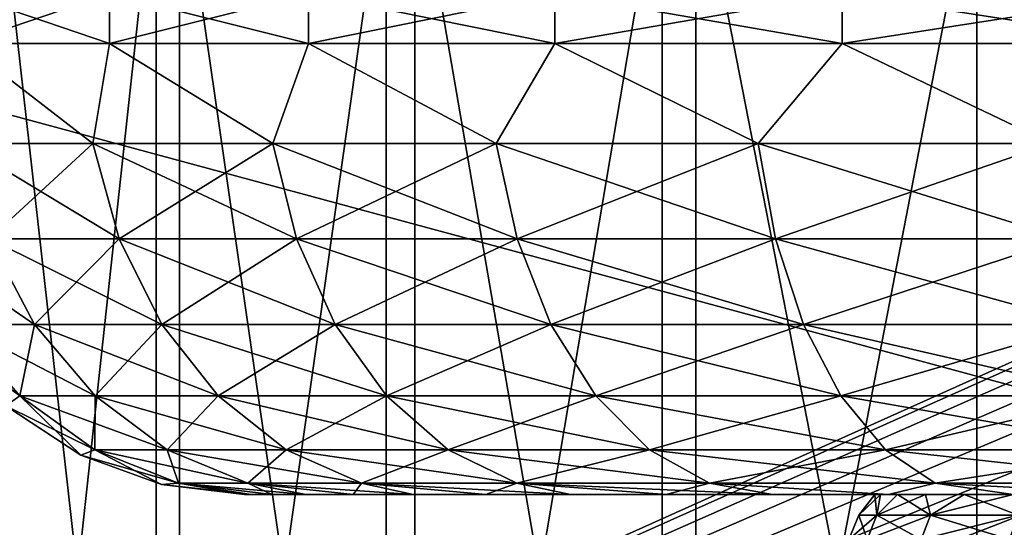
# Model space of a CAD drawing. Header units: metres. Extents: x -109 to 109, y -917 to 389.
# Tile 476 of 656: x -20.24 to -10.41, y -398.62 to -393.55. Entities that reach past the tile are written whole.
import ezdxf

# ---------------------------------------------------------------- set-up
doc = ezdxf.new("R2010")
doc.units = ezdxf.units.M
doc.layers.add('solid_24503124_XXX_01_SW0001', color=7, linetype='CONTINUOUS')
doc.layers.add('solid_24503124_XXX_01_SW0001_01', color=7, linetype='CONTINUOUS')

msp = doc.modelspace()

# ---------------------------------------------------------------- linework, layer by layer
at = {"layer": 'solid_24503124_XXX_01_SW0001'}
for points in [[(-36.877968, -391.122345, 80), (-2.312017, -393.392853, 80), (-3.037124, -393.693176, 80)], [(-36.877968, -391.122345, 80), (-3.037124, -393.693176, 80), (-36.877968, -408.877655, 80)], [(-20.653482, -408.132996, -8.926572), (-20.653482, -391.867004, -8.926572), (-18.882902, -391.867004, -12.234624)], [(-18.882902, -408.132996, -12.234624), (-20.653482, -408.132996, -8.926572), (-18.882902, -391.867004, -12.234624)], [(-18.648954, -408.132996, 12.588346), (-18.648954, -391.867004, 12.588346), (-20.481569, -391.867004, 9.314254)], [(-20.481569, -408.132996, 9.314254), (-18.648954, -408.132996, 12.588346), (-20.481569, -391.867004, 9.314254)], [(-18.882902, -408.132996, -12.234624), (-18.882902, -391.867004, -12.234624), (-16.587214, -391.867004, -15.202446)], [(-16.587214, -408.132996, -15.202446), (-18.882902, -408.132996, -12.234624), (-16.587214, -391.867004, -15.202446)], [(-16.297737, -408.132996, 15.512374), (-16.297737, -391.867004, 15.512374), (-18.648954, -391.867004, 12.588346)], [(-18.648954, -408.132996, 12.588346), (-16.297737, -408.132996, 15.512374), (-18.648954, -391.867004, 12.588346)], [(-16.587214, -408.132996, -15.202446), (-16.587214, -391.867004, -15.202446), (-13.830255, -391.867004, -17.747509)], [(-13.830255, -408.132996, -17.747509), (-16.587214, -408.132996, -15.202446), (-13.830255, -391.867004, -17.747509)], [(-13.493301, -408.132996, 18.005022), (-13.493301, -391.867004, 18.005022), (-16.297737, -391.867004, 15.512374)], [(-16.297737, -408.132996, 15.512374), (-13.493301, -408.132996, 18.005022), (-16.297737, -391.867004, 15.512374)], [(-13.830255, -408.132996, -17.747509), (-13.830255, -391.867004, -17.747509), (-10.688695, -391.867004, -19.799036)], [(-10.688695, -408.132996, -19.799036), (-13.830255, -408.132996, -17.747509), (-10.688695, -391.867004, -19.799036)], [(-10.313633, -408.132996, 19.996975), (-10.313633, -391.867004, 19.996975), (-13.493301, -391.867004, 18.005022)], [(-13.493301, -408.132996, 18.005022), (-10.313633, -408.132996, 19.996975), (-13.493301, -391.867004, 18.005022)], [(-10.688695, -408.132996, -19.799036), (-10.688695, -391.867004, -19.799036), (-7.249827, -391.87384, -21.299999)], [(-10.688695, -408.132996, -19.799036), (-7.249827, -391.87384, -21.299999), (-7.249827, -408.12616, -21.299999)], [(-19.348423, -393.792511, -389.779144), (-19.348423, -393.292511, -389.779144), (-20.80798, -393.292511, -393.106598)], [(-20.80798, -393.792511, -393.106598), (-19.348423, -393.792511, -389.779144), (-20.80798, -393.292511, -393.106598)], [(-20.80798, -393.792511, -407.393402), (-20.80798, -393.292511, -407.393402), (-19.348423, -393.292511, -410.720856)], [(-19.348423, -393.792511, -410.720856), (-20.80798, -393.792511, -407.393402), (-19.348423, -393.292511, -410.720856)], [(-17.361092, -393.792511, -386.737335), (-17.361092, -393.292511, -386.737335), (-19.348423, -393.292511, -389.779144)], [(-19.348423, -393.792511, -389.779144), (-17.361092, -393.792511, -386.737335), (-19.348423, -393.292511, -389.779144)], [(-19.348423, -393.792511, -410.720856), (-19.348423, -393.292511, -410.720856), (-17.361092, -393.292511, -413.762665)], [(-17.361092, -393.792511, -413.762665), (-19.348423, -393.792511, -410.720856), (-17.361092, -393.292511, -413.762665)], [(-14.900194, -393.792511, -384.064087), (-14.900194, -393.292511, -384.064087), (-17.361092, -393.292511, -386.737335)], [(-17.361092, -393.792511, -386.737335), (-14.900194, -393.792511, -384.064087), (-17.361092, -393.292511, -386.737335)], [(-17.361092, -393.792511, -413.762665), (-17.361092, -393.292511, -413.762665), (-14.900194, -393.292511, -416.435913)], [(-14.900194, -393.792511, -416.435913), (-17.361092, -393.792511, -413.762665), (-14.900194, -393.292511, -416.435913)], [(-12.03286, -393.792511, -381.832336), (-12.03286, -393.292511, -381.832336), (-14.900194, -393.292511, -384.064087)], [(-14.900194, -393.792511, -384.064087), (-12.03286, -393.792511, -381.832336), (-14.900194, -393.292511, -384.064087)], [(-14.900194, -393.792511, -416.435913), (-14.900194, -393.292511, -416.435913), (-12.03286, -393.292511, -418.667664)], [(-12.03286, -393.792511, -418.667664), (-14.900194, -393.792511, -416.435913), (-12.03286, -393.292511, -418.667664)], [(-8.837299, -393.792511, -380.102997), (-8.837299, -393.292511, -380.102997), (-12.03286, -393.292511, -381.832336)], [(-12.03286, -393.792511, -381.832336), (-8.837299, -393.792511, -380.102997), (-12.03286, -393.292511, -381.832336)], [(-12.03286, -393.792511, -418.667664), (-12.03286, -393.292511, -418.667664), (-8.837299, -393.292511, -420.397003)], [(-8.837299, -393.792511, -420.397003), (-12.03286, -393.792511, -418.667664), (-8.837299, -393.292511, -420.397003)], [(-36.877968, -408.877655, 80), (-3.037124, -393.693176, 80), (-3.724197, -394.072937, 80)], [(-20.828812, -394.78894, -393.4823), (-19.513674, -394.78894, -390.307281), (-20.80798, -393.792511, -393.106598)], [(-19.513674, -394.78894, -410.192719), (-20.828812, -394.78894, -407.0177), (-20.80798, -393.792511, -407.393402)], [(-19.513674, -394.78894, -390.307281), (-19.348423, -393.792511, -389.779144), (-20.80798, -393.792511, -393.106598)], [(-19.513674, -394.78894, -410.192719), (-20.80798, -393.792511, -407.393402), (-19.348423, -393.792511, -410.720856)], [(-19.513674, -394.78894, -390.307281), (-17.718044, -394.78894, -387.377075), (-19.348423, -393.792511, -389.779144)], [(-17.718044, -394.78894, -413.122925), (-19.513674, -394.78894, -410.192719), (-19.348423, -393.792511, -410.720856)], [(-17.718044, -394.78894, -387.377075), (-17.361092, -393.792511, -386.737335), (-19.348423, -393.792511, -389.779144)], [(-17.718044, -394.78894, -413.122925), (-19.348423, -393.792511, -410.720856), (-17.361092, -393.792511, -413.762665)], [(-17.718044, -394.78894, -387.377075), (-15.486139, -394.78894, -384.763855), (-17.361092, -393.792511, -386.737335)], [(-15.486139, -394.78894, -415.736145), (-17.718044, -394.78894, -413.122925), (-17.361092, -393.792511, -413.762665)], [(-15.486139, -394.78894, -384.763855), (-14.900194, -393.792511, -384.064087), (-17.361092, -393.792511, -386.737335)], [(-15.486139, -394.78894, -415.736145), (-17.361092, -393.792511, -413.762665), (-14.900194, -393.792511, -416.435913)], [(-15.486139, -394.78894, -384.763855), (-12.872913, -394.78894, -382.531952), (-14.900194, -393.792511, -384.064087)], [(-12.872913, -394.78894, -417.968048), (-15.486139, -394.78894, -415.736145), (-14.900194, -393.792511, -416.435913)], [(-12.872913, -394.78894, -382.531952), (-12.03286, -393.792511, -381.832336), (-14.900194, -393.792511, -384.064087)], [(-12.872913, -394.78894, -417.968048), (-14.900194, -393.792511, -416.435913), (-12.03286, -393.792511, -418.667664)], [(-12.872913, -394.78894, -382.531952), (-9.942714, -394.78894, -380.736328), (-12.03286, -393.792511, -381.832336)], [(-9.942714, -394.78894, -419.763672), (-12.872913, -394.78894, -417.968048), (-12.03286, -393.792511, -418.667664)], [(-9.942714, -394.78894, -380.736328), (-8.837299, -393.792511, -380.102997), (-12.03286, -393.792511, -381.832336)], [(-9.942714, -394.78894, -419.763672), (-12.03286, -393.792511, -418.667664), (-8.837299, -393.792511, -420.397003)], [(-36.877968, -408.877655, 80), (-3.724197, -394.072937, 80), (-4.364478, -394.527222, 80)], [(-36.877968, -408.877655, 80), (-4.364478, -394.527222, 80), (-4.949748, -395.050262, 80)], [(-19.25058, -395.741364, -390.441345), (-19.513674, -394.78894, -390.307281), (-20.828812, -394.78894, -393.4823)], [(-20.547987, -395.741364, -393.573547), (-19.25058, -395.741364, -390.441345), (-20.828812, -394.78894, -393.4823)], [(-20.547987, -395.741364, -406.926453), (-20.828812, -394.78894, -407.0177), (-19.513674, -394.78894, -410.192719)], [(-19.25058, -395.741364, -410.058655), (-20.547987, -395.741364, -406.926453), (-19.513674, -394.78894, -410.192719)], [(-17.479162, -395.741364, -387.550659), (-17.718044, -394.78894, -387.377075), (-19.513674, -394.78894, -390.307281)], [(-19.25058, -395.741364, -390.441345), (-17.479162, -395.741364, -387.550659), (-19.513674, -394.78894, -390.307281)], [(-19.25058, -395.741364, -410.058655), (-19.513674, -394.78894, -410.192719), (-17.718044, -394.78894, -413.122925)], [(-17.479162, -395.741364, -412.949341), (-19.25058, -395.741364, -410.058655), (-17.718044, -394.78894, -413.122925)], [(-15.277348, -395.741364, -384.972656), (-15.486139, -394.78894, -384.763855), (-17.718044, -394.78894, -387.377075)], [(-17.479162, -395.741364, -387.550659), (-15.277348, -395.741364, -384.972656), (-17.718044, -394.78894, -387.377075)], [(-17.479162, -395.741364, -412.949341), (-17.718044, -394.78894, -413.122925), (-15.486139, -394.78894, -415.736145)], [(-15.277348, -395.741364, -415.527344), (-17.479162, -395.741364, -412.949341), (-15.486139, -394.78894, -415.736145)], [(-12.699354, -395.741364, -382.770844), (-12.872913, -394.78894, -382.531952), (-15.486139, -394.78894, -384.763855)], [(-15.277348, -395.741364, -384.972656), (-12.699354, -395.741364, -382.770844), (-15.486139, -394.78894, -384.763855)], [(-15.277348, -395.741364, -415.527344), (-15.486139, -394.78894, -415.736145), (-12.872913, -394.78894, -417.968048)], [(-12.699354, -395.741364, -417.729156), (-15.277348, -395.741364, -415.527344), (-12.872913, -394.78894, -417.968048)], [(-9.808661, -395.741364, -380.99942), (-9.942714, -394.78894, -380.736328), (-12.872913, -394.78894, -382.531952)], [(-12.699354, -395.741364, -382.770844), (-9.808661, -395.741364, -380.99942), (-12.872913, -394.78894, -382.531952)], [(-12.699354, -395.741364, -417.729156), (-12.872913, -394.78894, -417.968048), (-9.942714, -394.78894, -419.763672)], [(-9.808661, -395.741364, -419.50058), (-12.699354, -395.741364, -417.729156), (-9.942714, -394.78894, -419.763672)], [(-36.877968, -408.877655, 80), (-4.949748, -395.050262, 80), (-5.472773, -395.635529, 80)], [(-36.877968, -408.877655, 80), (-5.472773, -395.635529, 80), (-5.927076, -396.275818, 80)], [(-20.094877, -396.595856, -393.720764), (-20.547987, -395.741364, -393.573547), (-21.339434, -395.741364, -396.870178)], [(-20.868872, -396.595856, -396.944702), (-20.094877, -396.595856, -393.720764), (-21.339434, -395.741364, -396.870178)], [(-20.094877, -396.595856, -406.779236), (-20.868872, -396.595856, -403.555298), (-20.547987, -395.741364, -406.926453)], [(-18.82608, -396.595856, -390.657623), (-19.25058, -395.741364, -390.441345), (-20.547987, -395.741364, -393.573547)], [(-20.094877, -396.595856, -393.720764), (-18.82608, -396.595856, -390.657623), (-20.547987, -395.741364, -393.573547)], [(-20.094877, -396.595856, -406.779236), (-20.547987, -395.741364, -406.926453), (-19.25058, -395.741364, -410.058655)], [(-18.82608, -396.595856, -409.842377), (-20.094877, -396.595856, -406.779236), (-19.25058, -395.741364, -410.058655)], [(-17.093723, -396.595856, -387.830688), (-17.479162, -395.741364, -387.550659), (-19.25058, -395.741364, -390.441345)], [(-18.82608, -396.595856, -390.657623), (-17.093723, -396.595856, -387.830688), (-19.25058, -395.741364, -390.441345)], [(-18.82608, -396.595856, -409.842377), (-19.25058, -395.741364, -410.058655), (-17.479162, -395.741364, -412.949341)], [(-17.093723, -396.595856, -412.669312), (-18.82608, -396.595856, -409.842377), (-17.479162, -395.741364, -412.949341)], [(-14.940462, -396.595856, -385.30954), (-15.277348, -395.741364, -384.972656), (-17.479162, -395.741364, -387.550659)], [(-17.093723, -396.595856, -387.830688), (-14.940462, -396.595856, -385.30954), (-17.479162, -395.741364, -387.550659)], [(-17.093723, -396.595856, -412.669312), (-17.479162, -395.741364, -412.949341), (-15.277348, -395.741364, -415.527344)], [(-14.940462, -396.595856, -415.19046), (-17.093723, -396.595856, -412.669312), (-15.277348, -395.741364, -415.527344)], [(-12.419317, -396.595856, -383.156281), (-12.699354, -395.741364, -382.770844), (-15.277348, -395.741364, -384.972656)], [(-14.940462, -396.595856, -385.30954), (-12.419317, -396.595856, -383.156281), (-15.277348, -395.741364, -384.972656)], [(-14.940462, -396.595856, -415.19046), (-15.277348, -395.741364, -415.527344), (-12.699354, -395.741364, -417.729156)], [(-12.419317, -396.595856, -417.343719), (-14.940462, -396.595856, -415.19046), (-12.699354, -395.741364, -417.729156)], [(-9.592367, -396.595856, -381.42392), (-9.808661, -395.741364, -380.99942), (-12.699354, -395.741364, -382.770844)], [(-12.419317, -396.595856, -383.156281), (-9.592367, -396.595856, -381.42392), (-12.699354, -395.741364, -382.770844)], [(-12.419317, -396.595856, -417.343719), (-12.699354, -395.741364, -417.729156), (-9.808661, -395.741364, -419.50058)], [(-9.592367, -396.595856, -419.07608), (-12.419317, -396.595856, -417.343719), (-9.808661, -395.741364, -419.50058)], [(-36.877968, -408.877655, 80), (-5.927076, -396.275818, 80), (-6.306809, -396.962891, 80)], [(-20.243031, -397.309509, -397.043823), (-20.868872, -396.595856, -396.944702), (-21.036482, -396.721802, -400.25)], [(-19.492249, -397.309509, -393.916595), (-20.094877, -396.595856, -393.720764), (-20.868872, -396.595856, -396.944702)], [(-20.243031, -397.309509, -397.043823), (-19.492249, -397.309509, -393.916595), (-20.868872, -396.595856, -396.944702)], [(-20.243031, -397.309509, -403.456177), (-20.382339, -397.407349, -400.25), (-20.868872, -396.595856, -403.555298)], [(-20.243031, -397.309509, -403.456177), (-20.868872, -396.595856, -403.555298), (-20.094877, -396.595856, -406.779236)], [(-19.492249, -397.309509, -406.583405), (-20.243031, -397.309509, -403.456177), (-20.094877, -396.595856, -406.779236)], [(-18.261501, -397.309509, -390.945313), (-18.82608, -396.595856, -390.657623), (-20.094877, -396.595856, -393.720764)], [(-19.492249, -397.309509, -393.916595), (-18.261501, -397.309509, -390.945313), (-20.094877, -396.595856, -393.720764)], [(-19.492249, -397.309509, -406.583405), (-20.094877, -396.595856, -406.779236), (-18.82608, -396.595856, -409.842377)], [(-18.261501, -397.309509, -409.554688), (-19.492249, -397.309509, -406.583405), (-18.82608, -396.595856, -409.842377)], [(-16.581097, -397.309509, -388.203125), (-17.093723, -396.595856, -387.830688), (-18.82608, -396.595856, -390.657623)], [(-18.261501, -397.309509, -390.945313), (-16.581097, -397.309509, -388.203125), (-18.82608, -396.595856, -390.657623)], [(-18.261501, -397.309509, -409.554688), (-18.82608, -396.595856, -409.842377), (-17.093723, -396.595856, -412.669312)], [(-16.581097, -397.309509, -412.296875), (-18.261501, -397.309509, -409.554688), (-17.093723, -396.595856, -412.669312)], [(-14.49241, -397.309509, -385.757599), (-14.940462, -396.595856, -385.30954), (-17.093723, -396.595856, -387.830688)], [(-16.581097, -397.309509, -388.203125), (-14.49241, -397.309509, -385.757599), (-17.093723, -396.595856, -387.830688)], [(-16.581097, -397.309509, -412.296875), (-17.093723, -396.595856, -412.669312), (-14.940462, -396.595856, -415.19046)], [(-14.49241, -397.309509, -414.742401), (-16.581097, -397.309509, -412.296875), (-14.940462, -396.595856, -415.19046)], [(-12.046872, -397.309509, -383.668915), (-12.419317, -396.595856, -383.156281), (-14.940462, -396.595856, -385.30954)], [(-14.49241, -397.309509, -385.757599), (-12.046872, -397.309509, -383.668915), (-14.940462, -396.595856, -385.30954)], [(-14.49241, -397.309509, -414.742401), (-14.940462, -396.595856, -415.19046), (-12.419317, -396.595856, -417.343719)], [(-12.046872, -397.309509, -416.831085), (-14.49241, -397.309509, -414.742401), (-12.419317, -396.595856, -417.343719)], [(-9.3047, -397.309509, -381.988495), (-9.592367, -396.595856, -381.42392), (-12.419317, -396.595856, -383.156281)], [(-12.046872, -397.309509, -383.668915), (-9.3047, -397.309509, -381.988495), (-12.419317, -396.595856, -383.156281)], [(-12.046872, -397.309509, -416.831085), (-12.419317, -396.595856, -417.343719), (-9.592367, -396.595856, -419.07608)], [(-9.3047, -397.309509, -418.511505), (-12.046872, -397.309509, -416.831085), (-9.592367, -396.595856, -419.07608)], [(-20.382339, -397.407349, -400.25), (-20.243031, -397.309509, -397.043823), (-21.036482, -396.721802, -400.25)], [(-36.877968, -408.877655, 80), (-6.306809, -396.962891, 80), (-6.607159, -397.687988, 80)], [(-19.493357, -397.846436, -397.162567), (-20.243031, -397.309509, -397.043823), (-20.382339, -397.407349, -400.25)], [(-20.243031, -397.309509, -403.456177), (-19.634218, -397.899811, -400.25), (-20.382339, -397.407349, -400.25)], [(-18.770378, -397.846436, -394.151123), (-19.492249, -397.309509, -393.916595), (-20.243031, -397.309509, -397.043823)], [(-19.493357, -397.846436, -397.162567), (-18.770378, -397.846436, -394.151123), (-20.243031, -397.309509, -397.043823)], [(-19.493357, -397.846436, -403.337433), (-19.634218, -397.899811, -400.25), (-20.243031, -397.309509, -403.456177)], [(-19.493357, -397.846436, -403.337433), (-20.243031, -397.309509, -403.456177), (-19.492249, -397.309509, -406.583405)], [(-18.770378, -397.846436, -406.348877), (-19.493357, -397.846436, -403.337433), (-19.492249, -397.309509, -406.583405)], [(-17.585211, -397.846436, -391.289886), (-18.261501, -397.309509, -390.945313), (-19.492249, -397.309509, -393.916595)], [(-18.770378, -397.846436, -394.151123), (-17.585211, -397.846436, -391.289886), (-19.492249, -397.309509, -393.916595)], [(-18.770378, -397.846436, -406.348877), (-19.492249, -397.309509, -406.583405), (-18.261501, -397.309509, -409.554688)], [(-17.585211, -397.846436, -409.210114), (-18.770378, -397.846436, -406.348877), (-18.261501, -397.309509, -409.554688)], [(-15.967037, -397.846436, -388.649261), (-16.581097, -397.309509, -388.203125), (-18.261501, -397.309509, -390.945313)], [(-17.585211, -397.846436, -391.289886), (-15.967037, -397.846436, -388.649261), (-18.261501, -397.309509, -390.945313)], [(-17.585211, -397.846436, -409.210114), (-18.261501, -397.309509, -409.554688), (-16.581097, -397.309509, -412.296875)], [(-15.967037, -397.846436, -411.850739), (-17.585211, -397.846436, -409.210114), (-16.581097, -397.309509, -412.296875)], [(-13.955703, -397.846436, -386.294312), (-14.49241, -397.309509, -385.757599), (-16.581097, -397.309509, -388.203125)], [(-15.967037, -397.846436, -388.649261), (-13.955703, -397.846436, -386.294312), (-16.581097, -397.309509, -388.203125)], [(-15.967037, -397.846436, -411.850739), (-16.581097, -397.309509, -412.296875), (-14.49241, -397.309509, -414.742401)], [(-13.955703, -397.846436, -414.205688), (-15.967037, -397.846436, -411.850739), (-14.49241, -397.309509, -414.742401)], [(-11.600732, -397.846436, -384.282959), (-12.046872, -397.309509, -383.668915), (-14.49241, -397.309509, -385.757599)], [(-13.955703, -397.846436, -386.294312), (-11.600732, -397.846436, -384.282959), (-14.49241, -397.309509, -385.757599)], [(-13.955703, -397.846436, -414.205688), (-14.49241, -397.309509, -414.742401), (-12.046872, -397.309509, -416.831085)], [(-11.600732, -397.846436, -416.217041), (-13.955703, -397.846436, -414.205688), (-12.046872, -397.309509, -416.831085)], [(-8.960113, -397.846436, -382.664795), (-9.3047, -397.309509, -381.988495), (-12.046872, -397.309509, -383.668915)], [(-11.600732, -397.846436, -384.282959), (-8.960113, -397.846436, -382.664795), (-12.046872, -397.309509, -383.668915)], [(-11.600732, -397.846436, -416.217041), (-12.046872, -397.309509, -416.831085), (-9.3047, -397.309509, -418.511505)], [(-8.960113, -397.846436, -417.835205), (-11.600732, -397.846436, -416.217041), (-9.3047, -397.309509, -418.511505)], [(-19.634218, -397.899811, -400.25), (-19.493357, -397.846436, -397.162567), (-20.382339, -397.407349, -400.25)], [(-36.877968, -408.877655, 80), (-6.607159, -397.687988, 80), (-6.824481, -398.442322, 80)], [(-18.657515, -398.179688, -397.294952), (-19.493357, -397.846436, -397.162567), (-19.634218, -397.899811, -400.25)], [(-19.493357, -397.846436, -403.337433), (-18.82996, -398.19458, -400.25), (-19.634218, -397.899811, -400.25)], [(-18.82996, -398.19458, -400.25), (-18.657515, -398.179688, -397.294952), (-19.634218, -397.899811, -400.25)], [(-17.965538, -398.179688, -394.412628), (-18.770378, -397.846436, -394.151123), (-19.493357, -397.846436, -397.162567)], [(-18.657515, -398.179688, -397.294952), (-17.965538, -398.179688, -394.412628), (-19.493357, -397.846436, -397.162567)], [(-18.657515, -398.179688, -403.205048), (-18.82996, -398.19458, -400.25), (-19.493357, -397.846436, -403.337433)], [(-18.657515, -398.179688, -403.205048), (-19.493357, -397.846436, -403.337433), (-18.770378, -397.846436, -406.348877)], [(-16.831188, -398.179688, -391.674072), (-17.585211, -397.846436, -391.289886), (-18.770378, -397.846436, -394.151123)], [(-17.965538, -398.179688, -394.412628), (-16.831188, -398.179688, -391.674072), (-18.770378, -397.846436, -394.151123)], [(-17.965538, -398.179688, -406.087372), (-18.770378, -397.846436, -406.348877), (-17.585211, -397.846436, -409.210114)], [(-17.965538, -398.179688, -406.087372), (-18.657515, -398.179688, -403.205048), (-18.770378, -397.846436, -406.348877)], [(-16.831188, -398.179688, -408.825928), (-17.965538, -398.179688, -406.087372), (-17.585211, -397.846436, -409.210114)], [(-15.282399, -398.179688, -389.146698), (-15.967037, -397.846436, -388.649261), (-17.585211, -397.846436, -391.289886)], [(-16.831188, -398.179688, -391.674072), (-15.282399, -398.179688, -389.146698), (-17.585211, -397.846436, -391.289886)], [(-16.831188, -398.179688, -408.825928), (-17.585211, -397.846436, -409.210114), (-15.967037, -397.846436, -411.850739)], [(-15.282399, -398.179688, -411.353302), (-16.831188, -398.179688, -408.825928), (-15.967037, -397.846436, -411.850739)], [(-13.357306, -398.179688, -386.8927), (-13.955703, -397.846436, -386.294312), (-15.967037, -397.846436, -388.649261)], [(-15.282399, -398.179688, -389.146698), (-13.357306, -398.179688, -386.8927), (-15.967037, -397.846436, -388.649261)], [(-15.282399, -398.179688, -411.353302), (-15.967037, -397.846436, -411.850739), (-13.955703, -397.846436, -414.205688)], [(-13.357306, -398.179688, -413.6073), (-15.282399, -398.179688, -411.353302), (-13.955703, -397.846436, -414.205688)], [(-11.103312, -398.179688, -384.96759), (-11.600732, -397.846436, -384.282959), (-13.955703, -397.846436, -386.294312)], [(-13.357306, -398.179688, -386.8927), (-11.103312, -398.179688, -384.96759), (-13.955703, -397.846436, -386.294312)], [(-13.357306, -398.179688, -413.6073), (-13.955703, -397.846436, -414.205688), (-11.600732, -397.846436, -416.217041)], [(-11.103312, -398.179688, -415.53241), (-13.357306, -398.179688, -413.6073), (-11.600732, -397.846436, -416.217041)], [(-8.575918, -398.179688, -383.418823), (-8.960113, -397.846436, -382.664795), (-11.600732, -397.846436, -384.282959)], [(-11.103312, -398.179688, -384.96759), (-8.575918, -398.179688, -383.418823), (-11.600732, -397.846436, -384.282959)], [(-11.103312, -398.179688, -415.53241), (-11.600732, -397.846436, -416.217041), (-8.960113, -397.846436, -417.835205)], [(-8.575918, -398.179688, -417.081177), (-11.103312, -398.179688, -415.53241), (-8.960113, -397.846436, -417.835205)], [(-18.657515, -398.179688, -403.205048), (-18, -398.292511, -400.25), (-18.82996, -398.19458, -400.25)], [(-18.82996, -398.19458, -400.25), (-17.931845, -398.292511, -398.685242), (-18.657515, -398.179688, -397.294952)], [(-18.82996, -398.19458, -400.25), (-18, -398.292511, -400.25), (-17.931845, -398.292511, -398.685242)], [(-18.657515, -398.179688, -403.205048), (-17.931845, -398.292511, -401.814758), (-18, -398.292511, -400.25)], [(-18.657515, -398.179688, -397.294952), (-17.931845, -398.292511, -398.685242), (-17.727224, -398.292511, -397.128204)], [(-18.657515, -398.179688, -397.294952), (-17.727224, -398.292511, -397.128204), (-17.387581, -398.292511, -395.594696)], [(-18.657515, -398.179688, -397.294952), (-17.387581, -398.292511, -395.594696), (-17.965538, -398.179688, -394.412628)], [(-18.657515, -398.179688, -403.205048), (-17.727224, -398.292511, -403.371796), (-17.931845, -398.292511, -401.814758)], [(-17.965538, -398.179688, -406.087372), (-17.727224, -398.292511, -403.371796), (-18.657515, -398.179688, -403.205048)], [(-17.965538, -398.179688, -394.412628), (-17.387581, -398.292511, -395.594696), (-16.915665, -398.292511, -394.096924)], [(-17.965538, -398.179688, -394.412628), (-16.915665, -398.292511, -394.096924), (-16.314909, -398.292511, -392.645813)], [(-17.965538, -398.179688, -394.412628), (-16.314909, -398.292511, -392.645813), (-16.831188, -398.179688, -391.674072)], [(-17.965538, -398.179688, -406.087372), (-16.915665, -398.292511, -406.403076), (-17.387581, -398.292511, -404.905304)], [(-16.831188, -398.179688, -408.825928), (-16.915665, -398.292511, -406.403076), (-17.965538, -398.179688, -406.087372)], [(-17.965538, -398.179688, -406.087372), (-17.387581, -398.292511, -404.905304), (-17.727224, -398.292511, -403.371796)], [(-16.831188, -398.179688, -408.825928), (-16.314909, -398.292511, -407.854187), (-16.915665, -398.292511, -406.403076)], [(-16.831188, -398.179688, -391.674072), (-16.314909, -398.292511, -392.645813), (-15.589911, -398.292511, -391.252533)], [(-16.831188, -398.179688, -391.674072), (-15.589911, -398.292511, -391.252533), (-14.746329, -398.292511, -389.927917)], [(-16.831188, -398.179688, -391.674072), (-14.746329, -398.292511, -389.927917), (-15.282399, -398.179688, -389.146698)], [(-16.831188, -398.179688, -408.825928), (-15.589911, -398.292511, -409.247467), (-16.314909, -398.292511, -407.854187)], [(-15.282399, -398.179688, -411.353302), (-15.589911, -398.292511, -409.247467), (-16.831188, -398.179688, -408.825928)], [(-15.282399, -398.179688, -411.353302), (-14.746329, -398.292511, -410.572083), (-15.589911, -398.292511, -409.247467)], [(-15.282399, -398.179688, -389.146698), (-14.746329, -398.292511, -389.927917), (-13.790349, -398.292511, -388.681671)], [(-15.282399, -398.179688, -389.146698), (-13.790349, -398.292511, -388.681671), (-12.729538, -398.292511, -387.523712)], [(-15.282399, -398.179688, -389.146698), (-12.729538, -398.292511, -387.523712), (-13.357306, -398.179688, -386.8927)], [(-15.282399, -398.179688, -411.353302), (-13.790349, -398.292511, -411.818329), (-14.746329, -398.292511, -410.572083)], [(-13.357306, -398.179688, -413.6073), (-13.790349, -398.292511, -411.818329), (-15.282399, -398.179688, -411.353302)], [(-13.357306, -398.179688, -413.6073), (-12.729538, -398.292511, -412.976288), (-13.790349, -398.292511, -411.818329)], [(-13.357306, -398.179688, -386.8927), (-12.729538, -398.292511, -387.523712), (-11.57165, -398.292511, -386.462433)], [(-13.357306, -398.179688, -386.8927), (-11.57165, -398.292511, -386.462433), (-11.103312, -398.179688, -384.96759)], [(-13.357306, -398.179688, -413.6073), (-11.57165, -398.292511, -414.037567), (-12.729538, -398.292511, -412.976288)], [(-11.103312, -398.179688, -415.53241), (-11.57165, -398.292511, -414.037567), (-13.357306, -398.179688, -413.6073)], [(-11.103312, -398.179688, -384.96759), (-11.57165, -398.292511, -386.462433), (-10.325844, -398.292511, -385.506287)], [(-11.103312, -398.179688, -415.53241), (-10.325844, -398.292511, -414.993713), (-11.57165, -398.292511, -414.037567)], [(-11.103312, -398.179688, -384.96759), (-10.325844, -398.292511, -385.506287), (-9.001245, -398.292511, -384.662262)], [(-11.103312, -398.179688, -384.96759), (-9.001245, -398.292511, -384.662262), (-8.575918, -398.179688, -383.418823)], [(-8.575918, -398.179688, -417.081177), (-10.325844, -398.292511, -414.993713), (-11.103312, -398.179688, -415.53241)], [(-18, -398.292511, -400.25), (-11.706726, -398.292511, -400.25), (-11.650359, -398.292511, -399.102509)], [(-17.931845, -398.292511, -401.814758), (-11.706726, -398.292511, -400.25), (-18, -398.292511, -400.25)], [(-17.931845, -398.292511, -398.685242), (-18, -398.292511, -400.25), (-11.650359, -398.292511, -399.102509)], [(-17.931845, -398.292511, -401.814758), (-11.481789, -398.292511, -402.533844), (-11.650359, -398.292511, -401.397491)], [(-17.931845, -398.292511, -401.814758), (-17.727224, -398.292511, -403.371796), (-11.481789, -398.292511, -402.533844)], [(-17.931845, -398.292511, -401.814758), (-11.650359, -398.292511, -401.397491), (-11.706726, -398.292511, -400.25)], [(-17.931845, -398.292511, -398.685242), (-11.650359, -398.292511, -399.102509), (-11.481789, -398.292511, -397.966156)], [(-17.727224, -398.292511, -397.128204), (-17.931845, -398.292511, -398.685242), (-11.481789, -398.292511, -397.966156)], [(-17.727224, -398.292511, -403.371796), (-11.202632, -398.292511, -403.648315), (-11.481789, -398.292511, -402.533844)], [(-17.727224, -398.292511, -403.371796), (-17.387581, -398.292511, -404.905304), (-11.202632, -398.292511, -403.648315)], [(-17.727224, -398.292511, -397.128204), (-11.481789, -398.292511, -397.966156), (-11.202632, -398.292511, -396.851685)], [(-17.727224, -398.292511, -397.128204), (-11.202632, -398.292511, -396.851685), (-10.815619, -398.292511, -395.77005)], [(-17.387581, -398.292511, -395.594696), (-17.727224, -398.292511, -397.128204), (-10.815619, -398.292511, -395.77005)], [(-17.387581, -398.292511, -404.905304), (-10.324389, -398.292511, -405.768555), (-10.815619, -398.292511, -404.72995)], [(-17.387581, -398.292511, -404.905304), (-16.915665, -398.292511, -406.403076), (-10.324389, -398.292511, -405.768555)], [(-17.387581, -398.292511, -404.905304), (-10.815619, -398.292511, -404.72995), (-11.202632, -398.292511, -403.648315)], [(-17.387581, -398.292511, -395.594696), (-10.815619, -398.292511, -395.77005), (-10.324389, -398.292511, -394.731445)], [(-16.915665, -398.292511, -394.096924), (-17.387581, -398.292511, -395.594696), (-10.324389, -398.292511, -394.731445)], [(-16.915665, -398.292511, -406.403076), (-9.733814, -398.292511, -406.753876), (-10.324389, -398.292511, -405.768555)], [(-16.915665, -398.292511, -406.403076), (-16.314909, -398.292511, -407.854187), (-9.733814, -398.292511, -406.753876)], [(-16.915665, -398.292511, -394.096924), (-10.324389, -398.292511, -394.731445), (-9.733814, -398.292511, -393.746124)], [(-16.915665, -398.292511, -394.096924), (-9.733814, -398.292511, -393.746124), (-9.049389, -398.292511, -392.823273)], [(-16.314909, -398.292511, -392.645813), (-16.915665, -398.292511, -394.096924), (-9.049389, -398.292511, -392.823273)], [(-16.314909, -398.292511, -407.854187), (-8.277946, -398.292511, -408.527863), (-9.049389, -398.292511, -407.676727)], [(-16.314909, -398.292511, -407.854187), (-15.589911, -398.292511, -409.247467), (-8.277946, -398.292511, -408.527863)], [(-16.314909, -398.292511, -407.854187), (-9.049389, -398.292511, -407.676727), (-9.733814, -398.292511, -406.753876)], [(-16.314909, -398.292511, -392.645813), (-9.049389, -398.292511, -392.823273), (-8.277946, -398.292511, -391.972137)], [(-15.589911, -398.292511, -391.252533), (-16.314909, -398.292511, -392.645813), (-8.277946, -398.292511, -391.972137)], [(-15.589911, -398.292511, -409.247467), (-7.42663, -398.292511, -409.299469), (-8.277946, -398.292511, -408.527863)], [(-15.589911, -398.292511, -409.247467), (-14.746329, -398.292511, -410.572083), (-7.42663, -398.292511, -409.299469)], [(-15.589911, -398.292511, -391.252533), (-8.277946, -398.292511, -391.972137), (-7.42663, -398.292511, -391.200531)], [(-15.589911, -398.292511, -391.252533), (-7.42663, -398.292511, -391.200531), (-6.503957, -398.292511, -390.516235)], [(-14.746329, -398.292511, -389.927917), (-15.589911, -398.292511, -391.252533), (-6.503957, -398.292511, -390.516235)], [(-14.746329, -398.292511, -410.572083), (-5.518477, -398.292511, -410.574432), (-6.503957, -398.292511, -409.983765)], [(-14.746329, -398.292511, -410.572083), (-13.790349, -398.292511, -411.818329), (-5.518477, -398.292511, -410.574432)], [(-14.746329, -398.292511, -410.572083), (-6.503957, -398.292511, -409.983765), (-7.42663, -398.292511, -409.299469)], [(-14.746329, -398.292511, -389.927917), (-6.503957, -398.292511, -390.516235), (-5.518477, -398.292511, -389.925568)], [(-14.746329, -398.292511, -389.927917), (-5.518477, -398.292511, -389.925568), (-4.480016, -398.292511, -389.434418)], [(-14.746329, -398.292511, -389.927917), (-4.480016, -398.292511, -389.434418), (-3.398258, -398.292511, -389.047363)], [(-14.746329, -398.292511, -389.927917), (-3.398258, -398.292511, -389.047363), (-2.283899, -398.292511, -388.768219)], [(-13.790349, -398.292511, -388.681671), (-14.746329, -398.292511, -389.927917), (-2.283899, -398.292511, -388.768219)], [(-13.790349, -398.292511, -388.681671), (-1.147451, -398.292511, -388.59964), (0, -398.292511, -388.543274)], [(12.729538, -398.292511, -387.523712), (-13.790349, -398.292511, -388.681671), (0, -398.292511, -388.543274)], [(-13.790349, -398.292511, -411.818329), (-1.147451, -398.292511, -411.90036), (-2.283899, -398.292511, -411.731781)], [(-13.790349, -398.292511, -411.818329), (-12.729538, -398.292511, -412.976288), (-1.147451, -398.292511, -411.90036)], [(-13.790349, -398.292511, -411.818329), (-2.283899, -398.292511, -411.731781), (-3.398258, -398.292511, -411.452637)], [(-13.790349, -398.292511, -411.818329), (-3.398258, -398.292511, -411.452637), (-4.480016, -398.292511, -411.065582)], [(-13.790349, -398.292511, -411.818329), (-4.480016, -398.292511, -411.065582), (-5.518477, -398.292511, -410.574432)], [(-13.790349, -398.292511, -388.681671), (-2.283899, -398.292511, -388.768219), (-1.147451, -398.292511, -388.59964)], [(12.729538, -398.292511, -387.523712), (-12.729538, -398.292511, -387.523712), (-13.790349, -398.292511, -388.681671)], [(-12.729538, -398.292511, -412.976288), (0, -398.292511, -411.956726), (-1.147451, -398.292511, -411.90036)], [(-12.729538, -398.292511, -412.976288), (13.790349, -398.292511, -411.818329), (0, -398.292511, -411.956726)], [(11.57165, -398.292511, -386.462433), (-11.57165, -398.292511, -386.462433), (-12.729538, -398.292511, -387.523712)], [(12.729538, -398.292511, -387.523712), (11.57165, -398.292511, -386.462433), (-12.729538, -398.292511, -387.523712)], [(-11.706726, -398.292511, -400.25), (-11.865849, -398.499695, -400.25), (-11.68558, -398.499695, -398.189514)], [(-11.650359, -398.292511, -401.397491), (-11.68558, -398.499695, -402.310486), (-11.865849, -398.499695, -400.25)], [(-11.706726, -398.292511, -400.25), (-11.650359, -398.292511, -401.397491), (-11.865849, -398.499695, -400.25)], [(-11.650359, -398.292511, -399.102509), (-11.706726, -398.292511, -400.25), (-11.68558, -398.499695, -398.189514)], [(-11.481789, -398.292511, -397.966156), (-11.68558, -398.499695, -398.189514), (-11.15025, -398.499695, -396.19165)], [(-11.481789, -398.292511, -397.966156), (-11.650359, -398.292511, -399.102509), (-11.68558, -398.499695, -398.189514)], [(-11.202632, -398.292511, -403.648315), (-11.15025, -398.499695, -404.30835), (-11.68558, -398.499695, -402.310486)], [(-11.481789, -398.292511, -402.533844), (-11.202632, -398.292511, -403.648315), (-11.68558, -398.499695, -402.310486)], [(-11.650359, -398.292511, -401.397491), (-11.481789, -398.292511, -402.533844), (-11.68558, -398.499695, -402.310486)], [(10.325844, -398.292511, -385.506287), (-10.325844, -398.292511, -385.506287), (-11.57165, -398.292511, -386.462433)], [(11.57165, -398.292511, -386.462433), (10.325844, -398.292511, -385.506287), (-11.57165, -398.292511, -386.462433)], [(-11.202632, -398.292511, -396.851685), (-11.481789, -398.292511, -397.966156), (-11.15025, -398.499695, -396.19165)], [(-10.815619, -398.292511, -395.77005), (-11.202632, -398.292511, -396.851685), (-11.15025, -398.499695, -396.19165)], [(-11.202632, -398.292511, -403.648315), (-10.815619, -398.292511, -404.72995), (-11.15025, -398.499695, -404.30835)], [(-10.815619, -398.292511, -395.77005), (-11.15025, -398.499695, -396.19165), (-10.276127, -398.499695, -394.317078)], [(-10.324389, -398.292511, -405.768555), (-10.276127, -398.499695, -406.182922), (-11.15025, -398.499695, -404.30835)], [(-10.815619, -398.292511, -404.72995), (-10.324389, -398.292511, -405.768555), (-11.15025, -398.499695, -404.30835)], [(-10.324389, -398.292511, -394.731445), (-10.815619, -398.292511, -395.77005), (-10.276127, -398.499695, -394.317078)], [(-36.877968, -408.877655, 80), (-6.824481, -398.442322, 80), (-6.955987, -399.216309, 80)], [(-11.965948, -398.741272, -400.25), (-11.865849, -398.499695, -400.25), (-11.68558, -398.499695, -402.310486)], [(-11.784159, -398.741272, -398.17215), (-11.865849, -398.499695, -400.25), (-11.965948, -398.741272, -400.25)], [(-11.965948, -398.741272, -400.25), (-11.68558, -398.499695, -402.310486), (-11.784159, -398.741272, -402.32785)], [(-11.784159, -398.741272, -398.17215), (-11.68558, -398.499695, -398.189514), (-11.865849, -398.499695, -400.25)], [(-11.244313, -398.741272, -396.15741), (-11.68558, -398.499695, -398.189514), (-11.784159, -398.741272, -398.17215)], [(-11.784159, -398.741272, -402.32785), (-11.68558, -398.499695, -402.310486), (-11.15025, -398.499695, -404.30835)], [(-11.784159, -398.741272, -402.32785), (-11.15025, -398.499695, -404.30835), (-11.244313, -398.741272, -404.34259)], [(-11.244313, -398.741272, -396.15741), (-11.15025, -398.499695, -396.19165), (-11.68558, -398.499695, -398.189514)], [(-10.362815, -398.741272, -394.267029), (-11.15025, -398.499695, -396.19165), (-11.244313, -398.741272, -396.15741)], [(-11.244313, -398.741272, -404.34259), (-11.15025, -398.499695, -404.30835), (-10.276127, -398.499695, -406.182922)], [(-11.244313, -398.741272, -404.34259), (-10.276127, -398.499695, -406.182922), (-10.362815, -398.741272, -406.232971)], [(-10.362815, -398.741272, -394.267029), (-10.276127, -398.499695, -394.317078), (-11.15025, -398.499695, -396.19165)]]:
    msp.add_3dface(points, dxfattribs=at)
at = {"layer": 'solid_24503124_XXX_01_SW0001_01'}
for points in [[(-37.000458, -390, 88), (-37.000458, -410, 88), (37.000458, -410, 88)], [(37.000458, -390, 88), (-37.000458, -390, 88), (37.000458, -410, 88)], [(-12.729538, -398.292511, -412.976288), (12.729538, -398.292511, -412.976288), (13.790349, -398.292511, -411.818329)], [(-12.729538, -398.292511, -412.976288), (-11.57165, -398.292511, -414.037567), (12.729538, -398.292511, -412.976288)], [(-11.57165, -398.292511, -414.037567), (11.57165, -398.292511, -414.037567), (12.729538, -398.292511, -412.976288)], [(-11.57165, -398.292511, -414.037567), (-10.325844, -398.292511, -414.993713), (11.57165, -398.292511, -414.037567)]]:
    msp.add_3dface(points, dxfattribs=at)

doc.saveas('drawing.dxf')
